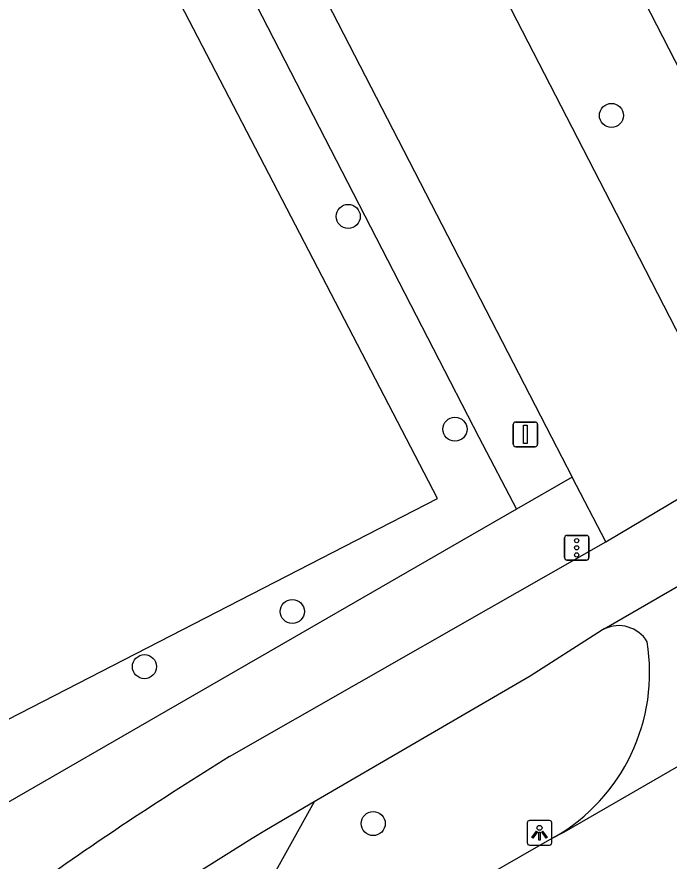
# Model space of a CAD drawing. Extents: x 158461 to 159795, y 387220 to 388672.
# Drawn here: x 159252.93 to 159279.41, y 387482.78 to 387517.08 of the extents above; entities that cross this region are included whole.
import ezdxf

# ---------------------------------------------------------------- set-up
doc = ezdxf.new("R2010")
doc.units = 0
for name, color, linetype in [('IMGEO_Berm_groen', 7, 'Continuous'), ('IMGEO_Boom', 7, 'Continuous'), ('IMGEO_Fietspad_gesloten', 7, 'Continuous'), ('IMGEO_Hek', 7, 'Continuous'), ('IMGEO_Lichtpunt', 7, 'Continuous'), ('IMGEO_Rijbaan_lokaal_gesloten', 7, 'Continuous'), ('IMGEO_Verkeersbordpaal', 7, 'Continuous'), ('IMGEO_Verkeersregelinstallatiepaal', 7, 'Continuous'), ('IMGEO_Voetpad_open', 7, 'Continuous')]:
    doc.layers.add(name, color=color, linetype=linetype)

msp = doc.modelspace()

# ---------------------------------------------------------------- linework, layer by layer
at = {"layer": 'IMGEO_Berm_groen'}
for points in [[(159155.621, 387723.923), (159182.351, 387672.147), (159182.93, 387672.441), (159271.685, 387500), (159273.219, 387497.081)], [(159265.008, 387485.19), (159259.266, 387474.862)]]:
    msp.add_lwpolyline(points, dxfattribs=at)
at = {"layer": 'IMGEO_Boom'}
for centre in [(159277.072, 387513.076), (159266.385, 387508.975), (159270.719, 387500.33), (159264.115, 387492.925), (159258.112, 387490.684), (159267.4, 387484.31)]:
    msp.add_circle(centre, 0.489, dxfattribs=at)
at = {"layer": 'IMGEO_Fietspad_gesloten'}
for points in [[(159261.571, 387487.033), (159272.1, 387493.043), (159276.843, 387495.751)], [(159276.525, 387492.059), (159273.769, 387490.302), (159265.008, 387485.19)], [(159265.008, 387485.19), (159263.066, 387484.057)]]:
    msp.add_lwpolyline(points, dxfattribs=at)
for centre, radius, start, end in [((159277.336, 387491.038), 1.304, 115.3842, 128.4629), ((159340.429, 387359.479), 149.962, 121.72566, 125.46273), ((159438.432, 387199.776), 334.019, 121.66945, 125.42148)]:
    msp.add_arc(centre, radius, start, end, dxfattribs=at)
at = {"layer": 'IMGEO_Hek'}
for points in [[(159270.015, 387497.509), (159184.28, 387662.622)], [(159165.944, 387443.956), (159270.015, 387497.509)]]:
    msp.add_lwpolyline(points, dxfattribs=at)
at = {"layer": 'IMGEO_Lichtpunt'}
for p, q in [((159274.556, 387484.434), (159273.748, 387484.434)), ((159274.556, 387484.434), (159273.748, 387484.434)), ((159273.654, 387484.339), (159273.654, 387483.532)), ((159273.654, 387484.339), (159273.654, 387483.532)), ((159274.65, 387483.532), (159274.65, 387484.339)), ((159274.65, 387483.532), (159274.65, 387484.339)), ((159273.748, 387483.438), (159274.556, 387483.438)), ((159273.748, 387483.438), (159274.556, 387483.438))]:
    msp.add_line(p, q, dxfattribs=at)
for points in [[(159274.028, 387484.003), (159274.067, 387483.975), (159273.879, 387483.713), (159273.841, 387483.74), (159274.028, 387484.003)], [(159274.13, 387483.955), (159274.177, 387483.955), (159274.177, 387483.633), (159274.13, 387483.633), (159274.13, 387483.955)], [(159274.24, 387483.975), (159274.278, 387484.002), (159274.465, 387483.74), (159274.426, 387483.712), (159274.24, 387483.975)]]:
    msp.add_lwpolyline(points, dxfattribs=at)
msp.add_circle((159274.153, 387484.137), 0.0994, dxfattribs=at)
for centre, start, end in [((159273.748, 387484.339), 90, 180), ((159273.748, 387484.339), 90, 180), ((159274.556, 387484.339), 0, 90), ((159274.556, 387484.339), 0, 90), ((159273.748, 387483.532), 180, 270), ((159273.748, 387483.532), 180, 270), ((159274.556, 387483.532), 270, 0), ((159274.556, 387483.532), 270, 360)]:
    msp.add_arc(centre, 0.0946, start, end, dxfattribs=at)
at = {"layer": 'IMGEO_Rijbaan_lokaal_gesloten'}
for points in [[(159181.274, 387682.076), (159195.742, 387653.558), (159197.094, 387650.888), (159224.373, 387597.522), (159274.637, 387500), (159275.472, 387498.379)], [(159265.464, 387542.921), (159285.257, 387504.376)], [(159280.917, 387502.005), (159277.722, 387508.227), (159260.903, 387540.888)], [(159316.476, 387507.828), (159275.153, 387483.958), (159274.747, 387483.752)], [(159276.843, 387495.751), (159282.423, 387499.073)], [(159276.843, 387495.751), (159275.472, 387498.379)], [(159276.777, 387492.216), (159283.843, 387496.308)], [(159274.747, 387483.752), (159259.266, 387474.862)]]:
    msp.add_lwpolyline(points, dxfattribs=at)
for centre, radius, start, end in [((159277.363, 387490.998), 1.352, 31.1874, 115.7099), ((159270.9, 387490.447), 7.722, 299.881, 9.3195)]:
    msp.add_arc(centre, radius, start, end, dxfattribs=at)
at = {"layer": 'IMGEO_Verkeersbordpaal'}
for p, q in [((159273.084, 387499.72), (159273.084, 387500.52)), ((159273.084, 387500.52), (159273.084, 387499.72)), ((159273.184, 387500.62), (159273.974, 387500.62)), ((159273.974, 387500.62), (159273.184, 387500.62)), ((159274.074, 387500.52), (159274.074, 387499.72)), ((159274.074, 387499.72), (159274.074, 387500.52)), ((159273.974, 387499.62), (159273.184, 387499.62)), ((159273.184, 387499.62), (159273.974, 387499.62))]:
    msp.add_line(p, q, dxfattribs=at)
msp.add_lwpolyline([(159273.504, 387500.495), (159273.654, 387500.495), (159273.654, 387499.745), (159273.504, 387499.745), (159273.504, 387500.495)], dxfattribs=at)
for centre, start, end in [((159273.184, 387500.52), 90, 180), ((159273.184, 387500.52), 90, 180), ((159273.974, 387500.52), 0, 90), ((159273.974, 387500.52), 360, 90), ((159273.184, 387499.72), 180, 270), ((159273.184, 387499.72), 180, 270), ((159273.974, 387499.72), 270, 0), ((159273.974, 387499.72), 270, 0)]:
    msp.add_arc(centre, 0.1, start, end, dxfattribs=at)
at = {"layer": 'IMGEO_Verkeersregelinstallatiepaal'}
for p, q in [((159275.166, 387495.113), (159275.166, 387495.913)), ((159275.166, 387495.913), (159275.166, 387495.113)), ((159275.266, 387496.013), (159276.056, 387496.013)), ((159276.056, 387496.013), (159275.266, 387496.013)), ((159276.156, 387495.913), (159276.156, 387495.113)), ((159276.156, 387495.113), (159276.156, 387495.913)), ((159276.056, 387495.013), (159275.266, 387495.013)), ((159275.266, 387495.013), (159276.056, 387495.013))]:
    msp.add_line(p, q, dxfattribs=at)
for centre in [(159275.661, 387495.803), (159275.661, 387495.513), (159275.661, 387495.223)]:
    msp.add_circle(centre, 0.085, dxfattribs=at)
for centre, start, end in [((159275.266, 387495.913), 90, 180), ((159275.266, 387495.913), 90, 180), ((159276.056, 387495.913), 0, 90), ((159276.056, 387495.913), 360, 90), ((159275.266, 387495.113), 180, 270), ((159275.266, 387495.113), 180, 270), ((159276.056, 387495.113), 270, 0), ((159276.056, 387495.113), 270, 0)]:
    msp.add_arc(centre, 0.1, start, end, dxfattribs=at)
at = {"layer": 'IMGEO_Voetpad_open'}
for points in [[(159275.472, 387498.379), (159273.219, 387497.081)], [(159273.219, 387497.081), (159270.982, 387495.792), (159250.692, 387484.096), (159212.144, 387462.192), (159173.973, 387440.238)]]:
    msp.add_lwpolyline(points, dxfattribs=at)

doc.saveas('drawing.dxf')
